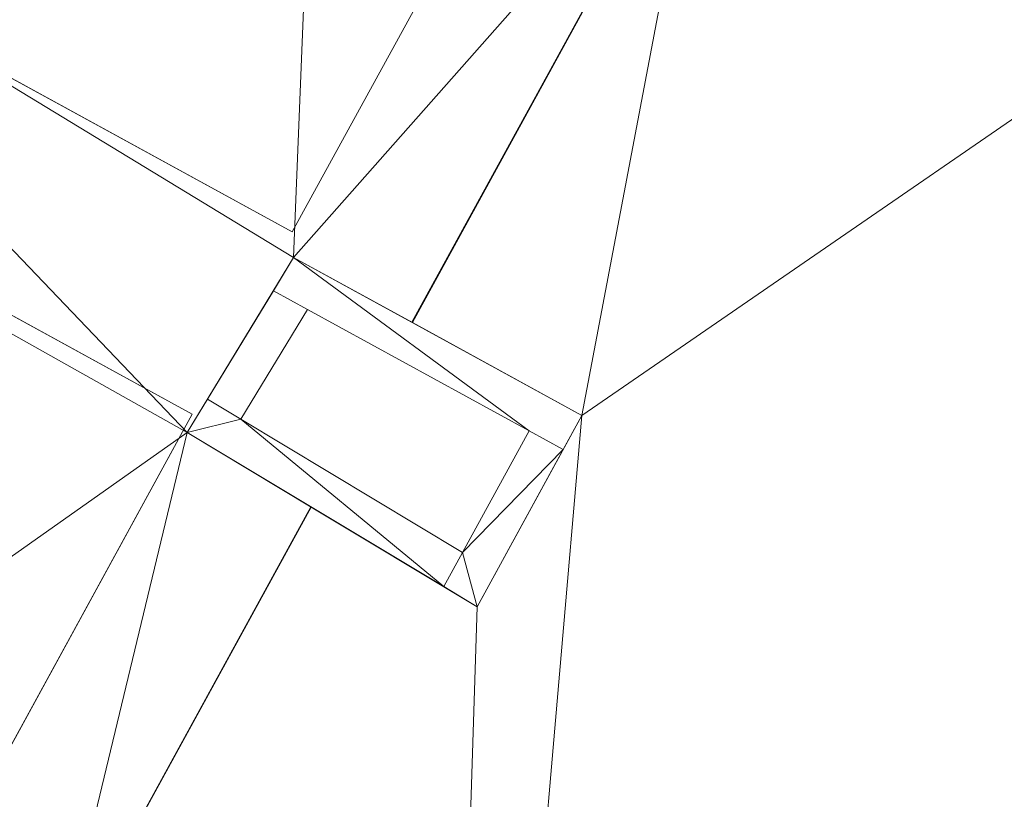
# Model space of a CAD drawing. Header units: millimetres. Extents: x -430348 to -225823, y -86243 to 5084.
# Tile 352 of 656: x -424152 to -420360, y -5025 to -2022. Entities that reach past the tile are written whole.
import ezdxf

# ---------------------------------------------------------------- set-up
doc = ezdxf.new("R2010")
doc.units = ezdxf.units.MM
doc.layers.add('A-ROOF', color=132, linetype='Continuous', lineweight=9)
doc.layers.add('A-WALL', color=113, linetype='Continuous', lineweight=9)

msp = doc.modelspace()

# ---------------------------------------------------------------- meshes
at = {"layer": 'A-ROOF'}
mesh = msp.add_polyface(dxfattribs=at)
corners = [(-421537, -1171.8, 65512.3), (-422847.9, 3316.4, 63282.2), (-423963.5, 1280.4, 63282.2), (-423983.8, 1243.3, 63282.2), (-425480.7, -1489, 63282.2), (-425501, -1526, 63282.2), (-425885.4, -2227.6, 63282.2), (-425905.8, -2264.7, 63282.2), (-427403.3, -4998, 63282.2), (-427423, -5034, 63282.2), (-428619, -7216.9, 63282.2), (-424004.6, -5675.6, 65512.3), (-423030.8, -3898.3, 65512.3), (-423506.9, -3612.2, 65138), (-423097.2, -2937.9, 65161.8), (-422641.4, -3187.6, 65512.3)]
mesh.append_faces([[corners[k] for k in face] for face in [(11, 8, 9, 10)]], dxfattribs={"vtx0": -1})
mesh.append_faces([[corners[k] for k in face] for face in [(14, 4, 5, 13)]], dxfattribs={"vtx0": -1, "vtx2": -1})
mesh.append_faces([[corners[k] for k in face] for face in [(0, 3, 4, 14), (13, 7, 8, 11)]], dxfattribs={"vtx0": -1, "vtx2": -1, "vtx3": -1})
mesh.append_faces([[corners[k] for k in face] for face in [(13, 5, 6, 7)]], dxfattribs={"vtx0": -1, "vtx3": -1})
mesh.append_faces([[corners[k] for k in face] for face in [(14, 15, 0), (11, 12, 13)]], dxfattribs={"vtx2": -1})
mesh.append_faces([[corners[k] for k in face] for face in [(0, 1, 2, 3)]], dxfattribs={"vtx3": -1})
mesh = msp.add_polyface(dxfattribs=at)
corners = [(-428619, -7216.9, 63282.2), (-427423, -5034, 63282.2), (-427403.3, -4998, 63282.2), (-425905.8, -2264.7, 63282.2), (-425885.4, -2227.6, 63282.2), (-425501, -1526, 63282.2), (-425480.7, -1489, 63282.2), (-423983.8, 1243.3, 63282.2), (-423963.5, 1280.4, 63282.2), (-422847.9, 3316.4, 63282.2), (-422847.9, 3316.4, 63164.3), (-428619, -7216.9, 63164.3)]
mesh.append_faces([[corners[k] for k in face] for face in [(1, 11, 0)]], dxfattribs={"vtx0": -1})
mesh.append_faces([[corners[k] for k in face] for face in [(10, 6, 7), (11, 3, 4, 10)]], dxfattribs={"vtx0": -1, "vtx2": -1})
mesh.append_faces([[corners[k] for k in face] for face in [(5, 6, 10, 4), (2, 3, 11, 1)]], dxfattribs={"vtx1": -1, "vtx2": -1})
mesh.append_faces([[corners[k] for k in face] for face in [(8, 9, 10, 7)]], dxfattribs={"vtx2": -1})
mesh = msp.add_polyface(dxfattribs=at)
corners = [(-416820.4, 9.4, 63164.3), (-422846.4, 3311, 63164.3), (-428615.5, -7218.8, 63164.3), (-428619, -7216.9, 63164.3), (-422847.9, 3316.4, 63164.3), (-416818.4, 12.9, 63164.3)]
mesh.append_faces([[corners[k] for k in face] for face in [(3, 4, 1, 2)]], dxfattribs={"vtx1": -1})
mesh.append_faces([[corners[k] for k in face] for face in [(5, 0, 1, 4)]], dxfattribs={"vtx2": -1})
mesh = msp.add_polyface(dxfattribs=at)
corners = [(-422846.4, 3311, 63164.3), (-421536.2, -1174.6, 65393.1), (-422639.6, -3188.6, 65393.1), (-423097.2, -2937.9, 65041.1), (-423506.9, -3612.2, 65017.3), (-423029, -3899.4, 65393.1), (-424003.8, -5678.4, 65393.1), (-428615.5, -7218.8, 63164.3)]
mesh.append_faces([[corners[k] for k in face] for face in [(3, 0, 1, 2)]], dxfattribs={"vtx0": -1})
mesh.append_faces([[corners[k] for k in face] for face in [(0, 3, 4, 7)]], dxfattribs={"vtx0": -1, "vtx2": -1})
mesh.append_faces([[corners[k] for k in face] for face in [(6, 7, 4, 5)]], dxfattribs={"vtx1": -1})
mesh = msp.add_polyface(dxfattribs=at)
corners = [(-425760.2, -1384.1, 63247.8), (-424991.4, 19.1, 64550.9), (-423082.8, -1026.5, 64550.9), (-425480.7, -1489, 63282.2), (-425501, -1526, 63247.8), (-422334.2, -1436.7, 64550.9), (-423103, -2839.9, 63247.8), (-425389, -1587.4, 63247.8), (-422926, -1112.5, 64550.9)]
mesh.append_faces([[corners[k] for k in face] for face in [(6, 7, 8, 5)]])
mesh.append_faces([[corners[k] for k in face] for face in [(3, 0, 1, 2), (0, 3, 4)]], dxfattribs={"vtx0": -1})
mesh = msp.add_polyface(dxfattribs=at)
corners = [(-423103, -2839.9, 63376.8), (-422334.2, -1436.7, 64679.8), (-422758.3, -1204.3, 64679.8), (-425221.3, -1679.3, 63376.8), (-424991.4, 19.1, 64679.8), (-425760.2, -1384.1, 63376.8), (-425378.1, -1593.4, 63376.8), (-422915.1, -1118.4, 64679.8)]
mesh.append_faces([[corners[k] for k in face] for face in [(2, 3, 0, 1), (4, 5, 6, 7)]])
mesh = msp.add_polyface(dxfattribs=at)
corners = [(-416818.4, 12.9, 63282.2), (-421537, -1171.8, 65512.3), (-422641.4, -3187.6, 65512.3), (-421986.6, -3546.4, 65045.8), (-422390.3, -4283.1, 65045.8), (-423030.8, -3898.3, 65512.3), (-424004.6, -5675.6, 65512.3), (-422589.5, -10520.4, 63282.2)]
mesh.append_faces([[corners[k] for k in face] for face in [(4, 7, 3)]], dxfattribs={"vtx0": -1, "vtx1": -1})
mesh.append_faces([[corners[k] for k in face] for face in [(6, 7, 4, 5)]], dxfattribs={"vtx1": -1})
mesh.append_faces([[corners[k] for k in face] for face in [(0, 1, 3, 7)]], dxfattribs={"vtx1": -1, "vtx2": -1})
mesh.append_faces([[corners[k] for k in face] for face in [(1, 2, 3)]], dxfattribs={"vtx2": -1})
mesh = msp.add_polyface(dxfattribs=at)
corners = [(-421536.2, -1174.6, 65393.1), (-416820.4, 9.4, 63164.3), (-422589.5, -10520.4, 63164.3), (-424003.8, -5678.4, 65393.1), (-423029, -3899.4, 65393.1), (-422390.3, -4283.1, 64927.9), (-421986.6, -3546.4, 64927.9), (-422639.6, -3188.6, 65393.1)]
mesh.append_faces([[corners[k] for k in face] for face in [(5, 2, 3, 4)]], dxfattribs={"vtx0": -1})
mesh.append_faces([[corners[k] for k in face] for face in [(2, 5, 6, 1)]], dxfattribs={"vtx0": -1, "vtx2": -1})
mesh.append_faces([[corners[k] for k in face] for face in [(0, 1, 6, 7)]], dxfattribs={"vtx1": -1})
mesh = msp.add_polyface(dxfattribs=at)
corners = [(-416818.4, 12.9, 63282.2), (-422589.5, -10520.4, 63282.2), (-422589.5, -10520.4, 63164.3), (-416820.4, 9.4, 63164.3), (-416818.4, 12.9, 63164.3)]
mesh.append_faces([[corners[k] for k in face] for face in [(1, 2, 3)]], dxfattribs={"vtx2": -1})
mesh.append_faces([[corners[k] for k in face] for face in [(3, 4, 0, 1)]], dxfattribs={"vtx3": -1})
mesh = msp.add_polyface(dxfattribs=at)
corners = [(-423103, -2839.9, 63376.8), (-423103, -2839.9, 63247.8), (-422334.2, -1436.7, 64550.9), (-421565.4, -33.5, 63247.8), (-421565.4, -33.5, 63376.8), (-422334.2, -1436.7, 64679.8)]
mesh.append_faces([[corners[k] for k in face] for face in [(4, 5, 2, 3)]], dxfattribs={"vtx1": -1})
mesh.append_faces([[corners[k] for k in face] for face in [(0, 1, 2, 5)]], dxfattribs={"vtx2": -1})
mesh = msp.add_polyface(dxfattribs=at)
corners = [(-423103, -2839.9, 63247.8), (-423103, -2839.9, 63376.8), (-425221.3, -1679.3, 63376.8), (-425389, -1587.4, 63247.8), (-425760.2, -1384.1, 63376.8), (-425760.2, -1384.1, 63247.8), (-425501, -1526, 63247.8), (-425501, -1526, 63282.2), (-425378.1, -1593.4, 63376.8)]
mesh.append_faces([[corners[k] for k in face] for face in [(2, 3, 0, 1)]])
mesh.append_faces([[corners[k] for k in face] for face in [(4, 5, 7, 8), (6, 7, 5)]], dxfattribs={"vtx1": -1})
mesh = msp.add_polyface(dxfattribs=at)
corners = [(-426144.5, -2085.7, 63376.8), (-426925.3, -3510.7, 64700.1), (-424822.7, -4662.6, 64700.1), (-425762.5, -2295, 63376.8), (-424268.2, -4966.5, 64700.1), (-423487.4, -3541.5, 63376.8), (-425605.7, -2380.9, 63376.8), (-424665.9, -4748.5, 64700.1)]
mesh.append_faces([[corners[k] for k in face] for face in [(1, 2, 3, 0), (7, 4, 5, 6)]])
mesh = msp.add_polyface(dxfattribs=at)
corners = [(-426924.8, -3509.8, 64570.3), (-426144.5, -2085.7, 63247.8), (-425885.4, -2227.6, 63247.8), (-425905.8, -2264.7, 63282.2), (-424991, -4569.4, 64570.3), (-423487.4, -3541.5, 63247.8), (-424267.7, -4965.6, 64570.3), (-424834.1, -4655.3, 64570.3), (-425773.4, -2289, 63247.8)]
mesh.append_faces([[corners[k] for k in face] for face in [(5, 6, 7, 8)]])
mesh.append_faces([[corners[k] for k in face] for face in [(2, 3, 1)]], dxfattribs={"vtx1": -1})
mesh.append_faces([[corners[k] for k in face] for face in [(3, 4, 0, 1)]], dxfattribs={"vtx3": -1})
mesh = msp.add_polyface(dxfattribs=at)
corners = [(-423487.4, -3541.5, 63376.8), (-423487.4, -3541.5, 63247.8), (-425773.4, -2289, 63247.8), (-425605.7, -2380.9, 63376.8), (-426144.5, -2085.7, 63247.8), (-426144.5, -2085.7, 63376.8), (-425762.5, -2295, 63376.8), (-425885.4, -2227.6, 63282.2), (-425885.4, -2227.6, 63247.8)]
mesh.append_faces([[corners[k] for k in face] for face in [(3, 0, 1, 2)]])
mesh.append_faces([[corners[k] for k in face] for face in [(4, 7, 8)]], dxfattribs={"vtx0": -1})
mesh.append_faces([[corners[k] for k in face] for face in [(5, 6, 7, 4)]], dxfattribs={"vtx2": -1})
mesh = msp.add_polyface(dxfattribs=at)
corners = [(-423097.2, -2937.9, 65041.1), (-423097.2, -2937.9, 65161.8), (-423506.9, -3612.2, 65138), (-423506.9, -3612.2, 65017.3)]
mesh.append_faces([[corners[k] for k in face] for face in [(2, 3, 0, 1)]])
mesh = msp.add_polyface(dxfattribs=at)
corners = [(-423097.2, -2937.9, 65161.8), (-423097.2, -2937.9, 65041.1), (-422639.6, -3188.6, 65393.1), (-421986.6, -3546.4, 64927.9), (-421986.6, -3546.4, 65045.8), (-422641.4, -3187.6, 65512.3)]
mesh.append_faces([[corners[k] for k in face] for face in [(2, 5, 0, 1)]], dxfattribs={"vtx0": -1})
mesh.append_faces([[corners[k] for k in face] for face in [(2, 3, 4, 5)]], dxfattribs={"vtx3": -1})
mesh = msp.add_polyface(dxfattribs=at)
corners = [(-423043.5, -3138.3, 66509.1), (-422190.2, -3605.8, 66509.1), (-422446.8, -4074.2, 66509.1), (-423300.5, -3561.2, 66509.1)]
mesh.append_faces([[corners[k] for k in face] for face in [(2, 3, 0, 1)]])
mesh = msp.add_polyface(dxfattribs=at)
corners = [(-422190.2, -3605.8, 66609.1), (-423043.5, -3138.3, 66609.1), (-423300.5, -3561.2, 66609.1), (-422446.8, -4074.2, 66609.1)]
mesh.append_faces([[corners[k] for k in face] for face in [(1, 2, 3, 0)]])
mesh = msp.add_polyface(dxfattribs=at)
corners = [(-423300.5, -3561.2, 66609.1), (-423043.5, -3138.3, 66609.1), (-423043.5, -3138.3, 66509.1), (-423300.5, -3561.2, 66509.1)]
mesh.append_faces([[corners[k] for k in face] for face in [(0, 1, 2, 3)]])
mesh = msp.add_polyface(dxfattribs=at)
corners = [(-423043.5, -3138.3, 66609.1), (-422190.2, -3605.8, 66609.1), (-422190.2, -3605.8, 66509.1), (-423043.5, -3138.3, 66509.1)]
mesh.append_faces([[corners[k] for k in face] for face in [(0, 1, 2, 3)]])
mesh = msp.add_polyface(dxfattribs=at)
corners = [(-425025, -6347.9, 63378.4), (-425025, -6347.9, 63247.8), (-424267.7, -4965.6, 64570.3), (-423487.4, -3541.5, 63247.8), (-423487.4, -3541.5, 63376.8), (-424268.2, -4966.5, 64700.1)]
mesh.append_faces([[corners[k] for k in face] for face in [(2, 5, 0, 1)]], dxfattribs={"vtx0": -1})
mesh.append_faces([[corners[k] for k in face] for face in [(2, 3, 4, 5)]], dxfattribs={"vtx3": -1})
mesh = msp.add_polyface(dxfattribs=at)
corners = [(-422446.8, -4074.2, 66609.1), (-423300.5, -3561.2, 66609.1), (-423300.5, -3561.2, 66509.1), (-422446.8, -4074.2, 66509.1)]
mesh.append_faces([[corners[k] for k in face] for face in [(1, 2, 3, 0)]])
mesh = msp.add_polyface(dxfattribs=at)
corners = [(-421986.6, -3546.4, 65045.8), (-421986.6, -3546.4, 64927.9), (-422390.3, -4283.1, 64927.9), (-422390.3, -4283.1, 65045.8)]
mesh.append_faces([[corners[k] for k in face] for face in [(0, 1, 2, 3)]])
mesh = msp.add_polyface(dxfattribs=at)
corners = [(-422390.3, -4283.1, 65045.8), (-422390.3, -4283.1, 64927.9), (-423029, -3899.4, 65393.1), (-423506.9, -3612.2, 65017.3), (-423506.9, -3612.2, 65138), (-423030.8, -3898.3, 65512.3)]
mesh.append_faces([[corners[k] for k in face] for face in [(4, 5, 2, 3)]], dxfattribs={"vtx1": -1})
mesh.append_faces([[corners[k] for k in face] for face in [(0, 1, 2, 5)]], dxfattribs={"vtx2": -1})
mesh = msp.add_polyface(dxfattribs=at)
corners = [(-422190.2, -3605.8, 66609.1), (-422446.8, -4074.2, 66609.1), (-422446.8, -4074.2, 66509.1), (-422190.2, -3605.8, 66509.1)]
mesh.append_faces([[corners[k] for k in face] for face in [(0, 1, 2, 3)]])
at = {"layer": 'A-WALL'}
mesh = msp.add_polyface(dxfattribs=at)
corners = [(-417254.3, 91.7, 56727.3), (-417398.5, -171.4, 56727.3), (-422745.9, -9931.5, 56727.3), (-422745.9, -9931.5, 63426.9), (-417398.5, -171.4, 63426.9), (-417375.9, -130.1, 63426.9), (-417254.3, 91.7, 63256.3), (-417566.7, -478.3, 61670.1), (-417566.7, -478.3, 63010.1), (-417960.7, -1197.4, 63010.1), (-417960.7, -1197.4, 61670.1), (-420689.9, -6178.8, 61670.1), (-420689.9, -6178.8, 63010.1), (-421314.5, -7318.9, 63010.1), (-421314.5, -7318.9, 61670.1), (-418767.9, -2670.8, 61670.1), (-418767.9, -2670.8, 63010.1), (-419392.6, -3810.9, 63010.1), (-419392.6, -3810.9, 61670.1), (-422102.1, -8756.3, 61670.1), (-422102.1, -8756.3, 63010.1), (-422496.1, -9475.4, 63010.1), (-422496.1, -9475.4, 61670.1)]
mesh.append_faces([[corners[k] for k in face] for face in [(9, 16, 4, 8)]], dxfattribs={"vtx0": -1, "vtx1": -1, "vtx2": -1})
mesh.append_faces([[corners[k] for k in face] for face in [(10, 1, 15, 16)]], dxfattribs={"vtx0": -1, "vtx1": -1, "vtx3": -1})
mesh.append_faces([[corners[k] for k in face] for face in [(7, 0, 1, 10), (2, 14, 11, 1), (22, 2, 3, 21)]], dxfattribs={"vtx0": -1, "vtx2": -1})
mesh.append_faces([[corners[k] for k in face] for face in [(4, 16, 17, 12), (2, 22, 19, 14)]], dxfattribs={"vtx0": -1, "vtx2": -1, "vtx3": -1})
mesh.append_faces([[corners[k] for k in face] for face in [(9, 10, 16)]], dxfattribs={"vtx1": -1, "vtx2": -1})
mesh.append_faces([[corners[k] for k in face] for face in [(18, 15, 1, 11), (20, 21, 3, 13)]], dxfattribs={"vtx1": -1, "vtx2": -1, "vtx3": -1})
mesh.append_faces([[corners[k] for k in face] for face in [(6, 0, 7, 8), (17, 18, 11, 12), (13, 14, 19, 20), (3, 4, 12, 13)]], dxfattribs={"vtx1": -1, "vtx3": -1})
mesh.append_faces([[corners[k] for k in face] for face in [(4, 5, 6, 8)]], dxfattribs={"vtx2": -1, "vtx3": -1})
mesh = msp.add_polyface(dxfattribs=at)
corners = [(-422745.9, -9931.5, 56727.3), (-417398.5, -171.4, 56727.3), (-417254.3, 91.7, 56727.3), (-416991.3, -52.4, 56727.3), (-417065.1, -187.2, 56727.3), (-417209.2, -450.3, 56727.3), (-419570.9, -4760.7, 56727.3), (-419715, -5023.8, 56727.3), (-419768.8, -5122, 56727.3), (-419913.1, -5385.3, 56727.3), (-422482.9, -10075.6, 56727.3)]
mesh.append_faces([[corners[k] for k in face] for face in [(0, 8, 9, 10), (4, 2, 3)]], dxfattribs={"vtx0": -1})
mesh.append_faces([[corners[k] for k in face] for face in [(8, 0, 1, 7)]], dxfattribs={"vtx0": -1, "vtx2": -1})
mesh.append_faces([[corners[k] for k in face] for face in [(6, 7, 1, 5)]], dxfattribs={"vtx1": -1, "vtx2": -1})
mesh.append_faces([[corners[k] for k in face] for face in [(1, 2, 4, 5)]], dxfattribs={"vtx1": -1, "vtx3": -1})
mesh = msp.add_polyface(dxfattribs=at)
corners = [(-422482.9, -10075.6, 63239.4), (-416991.3, -52.4, 63239.4), (-417014.9, -39.4, 63256.3), (-417375.9, -130.1, 63426.9), (-417398.5, -171.4, 63426.9), (-422745.9, -9931.5, 63426.9)]
mesh.append_faces([[corners[k] for k in face] for face in [(2, 3, 4, 1)]], dxfattribs={"vtx2": -1})
mesh.append_faces([[corners[k] for k in face] for face in [(4, 5, 0, 1)]], dxfattribs={"vtx3": -1})
mesh = msp.add_polyface(dxfattribs=at)
corners = [(-422482.9, -10075.6, 56727.3), (-419913.1, -5385.3, 56727.3), (-419768.8, -5122, 56727.3), (-419715, -5023.8, 56727.3), (-419570.9, -4760.7, 56727.3), (-417209.2, -450.3, 56727.3), (-417065.1, -187.2, 56727.3), (-416991.3, -52.4, 56727.3), (-416991.3, -52.4, 63239.4), (-422482.9, -10075.6, 63239.4), (-417303.6, -622.5, 63010.1), (-417303.6, -622.5, 61670.1), (-417697.6, -1341.6, 61670.1), (-417697.6, -1341.6, 63010.1), (-420426.8, -6322.9, 63010.1), (-420426.8, -6322.9, 61670.1), (-421051.4, -7463, 61670.1), (-421051.4, -7463, 63010.1), (-418504.8, -2815, 63010.1), (-418504.8, -2815, 61670.1), (-419129.5, -3955, 61670.1), (-419129.5, -3955, 63010.1), (-421839, -8900.5, 63010.1), (-421839, -8900.5, 61670.1), (-422233, -9619.6, 61670.1), (-422233, -9619.6, 63010.1)]
mesh.append_faces([[corners[k] for k in face] for face in [(24, 0, 23), (12, 5, 11)]], dxfattribs={"vtx0": -1, "vtx1": -1})
mesh.append_faces([[corners[k] for k in face] for face in [(2, 20, 15, 1), (19, 5, 12, 18)]], dxfattribs={"vtx0": -1, "vtx1": -1, "vtx2": -1})
mesh.append_faces([[corners[k] for k in face] for face in [(23, 0, 16, 17)]], dxfattribs={"vtx0": -1, "vtx1": -1, "vtx3": -1})
mesh.append_faces([[corners[k] for k in face] for face in [(1, 15, 16, 0), (21, 14, 15, 20), (17, 22, 23), (18, 12, 13), (8, 10, 11, 7)]], dxfattribs={"vtx0": -1, "vtx2": -1})
mesh.append_faces([[corners[k] for k in face] for face in [(9, 25, 22, 17), (9, 17, 14, 21)]], dxfattribs={"vtx0": -1, "vtx2": -1, "vtx3": -1})
mesh.append_faces([[corners[k] for k in face] for face in [(20, 2, 3, 4), (11, 5, 6, 7)]], dxfattribs={"vtx0": -1, "vtx3": -1})
mesh.append_faces([[corners[k] for k in face] for face in [(13, 10, 8, 18)]], dxfattribs={"vtx1": -1, "vtx2": -1, "vtx3": -1})
mesh.append_faces([[corners[k] for k in face] for face in [(24, 25, 9, 0), (19, 20, 4, 5), (21, 18, 8, 9)]], dxfattribs={"vtx1": -1, "vtx3": -1})
mesh = msp.add_polyface(dxfattribs=at)
corners = [(-422058.7, -3677.9, 56727.3), (-422190.2, -3605.8, 56727.3), (-423043.5, -3138.3, 56727.3), (-423175.2, -3066.2, 56727.3), (-423097.2, -2937.9, 56727.3), (-421986.6, -3546.4, 56727.3)]
mesh.append_faces([[corners[k] for k in face] for face in [(5, 0, 1, 4), (2, 3, 4, 1)]], dxfattribs={"vtx2": -1})
mesh = msp.add_polyface(dxfattribs=at)
corners = [(-423175.2, -3066.2, 66609.1), (-423043.5, -3138.3, 66609.1), (-422190.2, -3605.8, 66609.1), (-422058.7, -3677.9, 66609.1), (-421986.6, -3546.4, 66609.1), (-423097.2, -2937.9, 66609.1)]
mesh.append_faces([[corners[k] for k in face] for face in [(4, 5, 2, 3)]], dxfattribs={"vtx1": -1})
mesh.append_faces([[corners[k] for k in face] for face in [(5, 0, 1, 2)]], dxfattribs={"vtx3": -1})
mesh = msp.add_polyface(dxfattribs=at)
corners = [(-423175.2, -3066.2, 56727.3), (-423175.2, -3066.2, 66609.1), (-423097.2, -2937.9, 66609.1), (-423097.2, -2937.9, 56727.3)]
mesh.append_faces([[corners[k] for k in face] for face in [(2, 3, 0, 1)]])
mesh = msp.add_polyface(dxfattribs=at)
corners = [(-423097.2, -2937.9, 56727.3), (-423097.2, -2937.9, 66609.1), (-421986.6, -3546.4, 66609.1), (-421986.6, -3546.4, 56727.3)]
mesh.append_faces([[corners[k] for k in face] for face in [(2, 3, 0, 1)]])
mesh = msp.add_polyface(dxfattribs=at)
corners = [(-423429.1, -3484, 56727.3), (-423429.1, -3484, 66609.1), (-423175.2, -3066.2, 66609.1), (-423175.2, -3066.2, 56727.3)]
mesh.append_faces([[corners[k] for k in face] for face in [(2, 3, 0, 1)]])
mesh = msp.add_polyface(dxfattribs=at)
corners = [(-423043.5, -3138.3, 56727.3), (-423300.5, -3561.2, 56727.3), (-423429.1, -3484, 56727.3), (-423175.2, -3066.2, 56727.3)]
mesh.append_faces([[corners[k] for k in face] for face in [(3, 0, 1, 2)]])
mesh = msp.add_polyface(dxfattribs=at)
corners = [(-423300.5, -3561.2, 66609.1), (-423043.5, -3138.3, 66609.1), (-423175.2, -3066.2, 66609.1), (-423429.1, -3484, 66609.1)]
mesh.append_faces([[corners[k] for k in face] for face in [(0, 1, 2, 3)]])
mesh = msp.add_polyface(dxfattribs=at)
corners = [(-423175.2, -3066.2, 56727.3), (-423043.5, -3138.3, 56727.3), (-422190.2, -3605.8, 56727.3), (-422058.7, -3677.9, 56727.3), (-422058.7, -3677.9, 66609.1), (-422190.2, -3605.8, 66609.1), (-423043.5, -3138.3, 66609.1), (-423175.2, -3066.2, 66609.1)]
mesh.append_faces([[corners[k] for k in face] for face in [(6, 1, 2, 5)]], dxfattribs={"vtx0": -1, "vtx2": -1})
mesh.append_faces([[corners[k] for k in face] for face in [(7, 0, 1, 6)]], dxfattribs={"vtx2": -1})
mesh.append_faces([[corners[k] for k in face] for face in [(2, 3, 4, 5)]], dxfattribs={"vtx3": -1})
mesh = msp.add_polyface(dxfattribs=at)
corners = [(-423043.5, -3138.3, 66609.1), (-423043.5, -3138.3, 56727.3), (-423175.2, -3066.2, 56727.3), (-423175.2, -3066.2, 66609.1)]
mesh.append_faces([[corners[k] for k in face] for face in [(1, 2, 3, 0)]])
mesh = msp.add_polyface(dxfattribs=at)
corners = [(-423300.5, -3561.2, 56727.3), (-423043.5, -3138.3, 56727.3), (-423043.5, -3138.3, 66609.1), (-423300.5, -3561.2, 66609.1)]
mesh.append_faces([[corners[k] for k in face] for face in [(3, 0, 1, 2)]])
mesh = msp.add_polyface(dxfattribs=at)
corners = [(-423429.1, -3484, 56727.3), (-423300.5, -3561.2, 56727.3), (-422446.8, -4074.2, 56727.3), (-422519, -4205.8, 56727.3), (-423506.9, -3612.2, 56727.3)]
mesh.append_faces([[corners[k] for k in face] for face in [(1, 4, 0)]], dxfattribs={"vtx0": -1})
mesh.append_faces([[corners[k] for k in face] for face in [(3, 4, 1, 2)]], dxfattribs={"vtx1": -1})
mesh = msp.add_polyface(dxfattribs=at)
corners = [(-422446.8, -4074.2, 66609.1), (-423300.5, -3561.2, 66609.1), (-423429.1, -3484, 66609.1), (-423506.9, -3612.2, 66609.1), (-422519, -4205.8, 66609.1)]
mesh.append_faces([[corners[k] for k in face] for face in [(1, 4, 0)]], dxfattribs={"vtx0": -1})
mesh.append_faces([[corners[k] for k in face] for face in [(3, 4, 1, 2)]], dxfattribs={"vtx1": -1})
mesh = msp.add_polyface(dxfattribs=at)
corners = [(-423429.1, -3484, 66609.1), (-423429.1, -3484, 56727.3), (-423506.9, -3612.2, 56727.3), (-423506.9, -3612.2, 66609.1)]
mesh.append_faces([[corners[k] for k in face] for face in [(0, 1, 2, 3)]])
mesh = msp.add_polyface(dxfattribs=at)
corners = [(-422446.8, -4074.2, 56727.3), (-423300.5, -3561.2, 56727.3), (-423429.1, -3484, 56727.3), (-423429.1, -3484, 66609.1), (-423300.5, -3561.2, 66609.1), (-422446.8, -4074.2, 66609.1)]
mesh.append_faces([[corners[k] for k in face] for face in [(3, 4, 1, 2)]], dxfattribs={"vtx1": -1})
mesh.append_faces([[corners[k] for k in face] for face in [(5, 0, 1, 4)]], dxfattribs={"vtx2": -1})
mesh = msp.add_polyface(dxfattribs=at)
corners = [(-423300.5, -3561.2, 56727.3), (-423300.5, -3561.2, 66609.1), (-423429.1, -3484, 66609.1), (-423429.1, -3484, 56727.3)]
mesh.append_faces([[corners[k] for k in face] for face in [(3, 0, 1, 2)]])
mesh = msp.add_polyface(dxfattribs=at)
corners = [(-422058.7, -3677.9, 66609.1), (-422058.7, -3677.9, 56727.3), (-421986.6, -3546.4, 56727.3), (-421986.6, -3546.4, 66609.1)]
mesh.append_faces([[corners[k] for k in face] for face in [(0, 1, 2, 3)]])
mesh = msp.add_polyface(dxfattribs=at)
corners = [(-422519, -4205.8, 56727.3), (-422519, -4205.8, 66609.1), (-423506.9, -3612.2, 66609.1), (-423506.9, -3612.2, 56727.3)]
mesh.append_faces([[corners[k] for k in face] for face in [(1, 2, 3, 0)]])
mesh = msp.add_polyface(dxfattribs=at)
corners = [(-422190.2, -3605.8, 56727.3), (-422446.8, -4074.2, 56727.3), (-422519, -4205.8, 56727.3), (-422519, -4205.8, 66609.1), (-422446.8, -4074.2, 66609.1), (-422190.2, -3605.8, 66609.1)]
mesh.append_faces([[corners[k] for k in face] for face in [(3, 4, 1, 2)]], dxfattribs={"vtx1": -1})
mesh.append_faces([[corners[k] for k in face] for face in [(5, 0, 1, 4)]], dxfattribs={"vtx2": -1})
mesh = msp.add_polyface(dxfattribs=at)
corners = [(-422519, -4205.8, 56727.3), (-422446.8, -4074.2, 56727.3), (-422190.2, -3605.8, 56727.3), (-422058.7, -3677.9, 56727.3), (-422390.3, -4283.1, 56727.3)]
mesh.append_faces([[corners[k] for k in face] for face in [(1, 4, 0)]], dxfattribs={"vtx0": -1})
mesh.append_faces([[corners[k] for k in face] for face in [(3, 4, 1, 2)]], dxfattribs={"vtx1": -1})
mesh = msp.add_polyface(dxfattribs=at)
corners = [(-422190.2, -3605.8, 66609.1), (-422446.8, -4074.2, 66609.1), (-422519, -4205.8, 66609.1), (-422390.3, -4283.1, 66609.1), (-422058.7, -3677.9, 66609.1)]
mesh.append_faces([[corners[k] for k in face] for face in [(1, 4, 0)]], dxfattribs={"vtx0": -1})
mesh.append_faces([[corners[k] for k in face] for face in [(3, 4, 1, 2)]], dxfattribs={"vtx1": -1})
mesh = msp.add_polyface(dxfattribs=at)
corners = [(-422190.2, -3605.8, 56727.3), (-422190.2, -3605.8, 66609.1), (-422058.7, -3677.9, 66609.1), (-422058.7, -3677.9, 56727.3)]
mesh.append_faces([[corners[k] for k in face] for face in [(3, 0, 1, 2)]])
mesh = msp.add_polyface(dxfattribs=at)
corners = [(-422058.7, -3677.9, 56727.3), (-422058.7, -3677.9, 66609.1), (-422390.3, -4283.1, 66609.1), (-422390.3, -4283.1, 56727.3)]
mesh.append_faces([[corners[k] for k in face] for face in [(2, 3, 0, 1)]])
mesh = msp.add_polyface(dxfattribs=at)
corners = [(-422446.8, -4074.2, 56727.3), (-422446.8, -4074.2, 66609.1), (-422519, -4205.8, 66609.1), (-422519, -4205.8, 56727.3)]
mesh.append_faces([[corners[k] for k in face] for face in [(3, 0, 1, 2)]])
mesh = msp.add_polyface(dxfattribs=at)
corners = [(-422519, -4205.8, 66609.1), (-422519, -4205.8, 56727.3), (-422390.3, -4283.1, 56727.3), (-422390.3, -4283.1, 66609.1)]
mesh.append_faces([[corners[k] for k in face] for face in [(0, 1, 2, 3)]])

doc.saveas('drawing.dxf')
